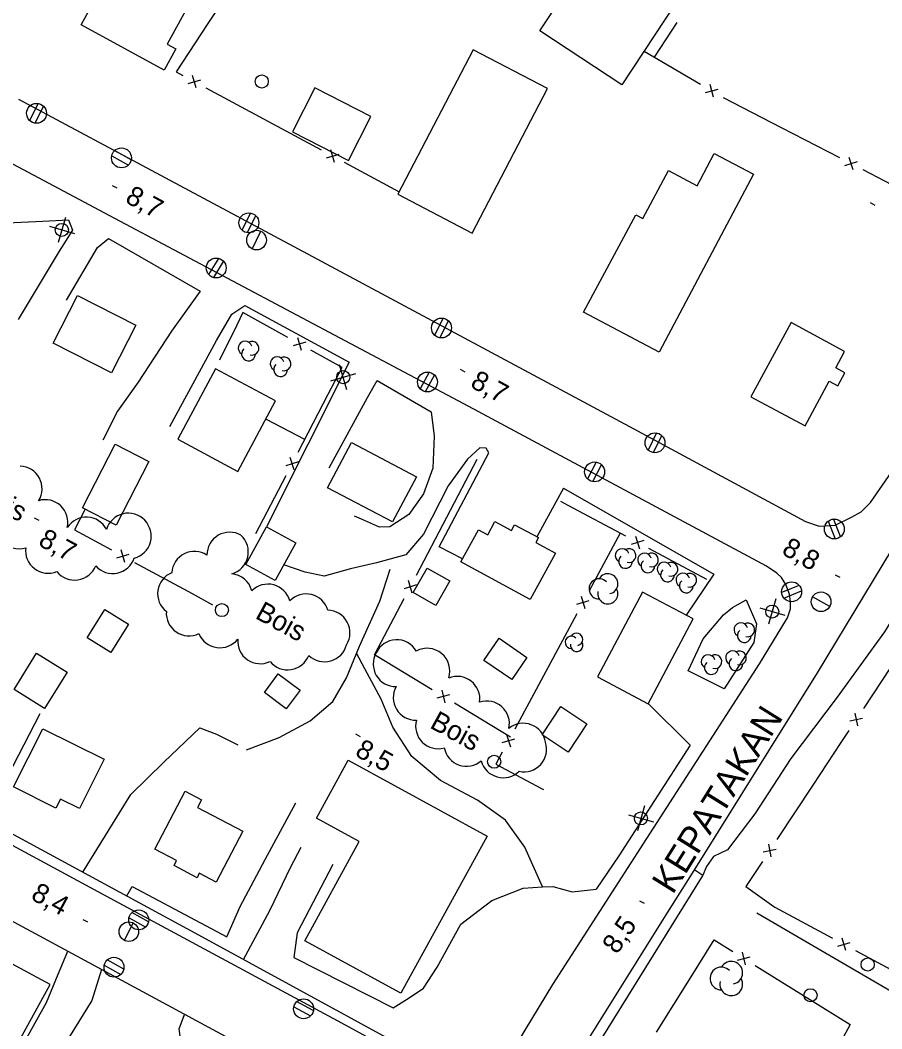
# Model space of a CAD drawing. Extents: x 219136 to 222520, y 5421589 to 5424530.
# Drawn here: x 221057.8 to 221189.4, y 5423137.9 to 5423292 of the extents above; entities that cross this region are included whole.
import ezdxf

# ---------------------------------------------------------------- set-up
doc = ezdxf.new("R2010")
doc.units = 0
for name, color, linetype in [('Level 19', 7, 'Continuous'), ('Level 21', 7, 'Continuous'), ('Level 22', 7, 'Continuous'), ('Level 3', 7, 'Continuous'), ('Level 31', 7, 'Continuous'), ('Level 36', 7, 'Continuous'), ('Level 37', 7, 'Continuous'), ('Level 4', 7, 'Continuous'), ('Level 44', 7, 'Continuous')]:
    doc.layers.add(name, color=color, linetype=linetype)

msp = doc.modelspace()

# ---------------------------------------------------------------- linework, layer by layer
at = {"layer": 'Level 19'}
for points in [[(221048.99, 5423259.27), (221055.79, 5423261.03), (221061.28, 5423261.31), (221065.21, 5423261.51), (221065.83, 5423259.91), (221063.79, 5423256.73), (221057.54, 5423246.25)], [(221064.92, 5423249.21), (221069.64, 5423257.28), (221071.32, 5423258.64)], [(221085.29, 5423250.58), (221080.96, 5423244.51), (221075.82, 5423236.7), (221072.67, 5423232.28), (221070.46, 5423227.82)], [(221080.67, 5423229.93), (221087.8, 5423243.08), (221090.14, 5423247.11), (221092.13, 5423248.41)], [(221108.09, 5423239.78), (221095.43, 5423214.61)], [(221104.99, 5423223.59), (221110.86, 5423234.34), (221112.34, 5423236.98)], [(221120.61, 5423232.19), (221121.03, 5423228.46), (221120.84, 5423223.54), (221119.42, 5423219.64), (221117.19, 5423216.49), (221114.28, 5423214.62), (221112.68, 5423214.52), (221109.97, 5423215.75), (221108.88, 5423216.24)], [(221125.38, 5423209.7), (221121.82, 5423211.55), (221129.4, 5423225.91), (221128.99, 5423226.62), (221128, 5423226.68), (221126.13, 5423224.96), (221123.19, 5423220.84), (221119.42, 5423213.47), (221116.72, 5423210.33), (221112.22, 5423209.1), (221108.25, 5423208.16), (221104.27, 5423207.07), (221101.36, 5423207.65), (221098.1, 5423208.8)], [(221140.81, 5423220.49), (221136.75, 5423213.08)], [(221163.76, 5423207.38), (221159.52, 5423201.1)], [(221165.36, 5423189.82), (221159.83, 5423192.57), (221162.12, 5423197.49), (221165.23, 5423201.14), (221166.63, 5423202.26), (221168.72, 5423203.46)], [(221160.16, 5423181.22), (221153.74, 5423187.61)], [(221060.83, 5423186.01), (221053.4, 5423171.7), (221052.73, 5423169.78)], [(221067.38, 5423161.85), (221067.38, 5423161.85), (221074.7, 5423173.69), (221079.75, 5423178.63), (221085.25, 5423183.86), (221087.83, 5423182.94), (221091.06, 5423181.28)], [(221091.42, 5423156.61), (221095.23, 5423163.78), (221099.9, 5423172.42)], [(221091.94, 5423148.51), (221095.93, 5423155.98), (221099.18, 5423162.63), (221100.75, 5423165.64)], [(221105.59, 5423162.99), (221100.12, 5423152.57), (221099.61, 5423148.78), (221114.8, 5423141.08), (221117.22, 5423142.61), (221119.42, 5423144.13)], [(221074.13, 5423158.19), (221074.91, 5423159.65), (221089.38, 5423151.94), (221091.42, 5423156.61)], [(221119.42, 5423144.13), (221121.5, 5423147.33), (221125.14, 5423153.88), (221129.85, 5423157.52), (221134.65, 5423159.41), (221137.59, 5423159.57), (221139.18, 5423159.66), (221142.12, 5423158.84), (221145.81, 5423159.23)], [(221058.15, 5423135.23), (221061.87, 5423141.94), (221063.61, 5423146.27), (221065.09, 5423149.74)], [(221070.27, 5423146.95), (221068.79, 5423142.24), (221066.76, 5423139), (221064.55, 5423135.42), (221061.37, 5423131.28)], [(221074.06, 5423122.93), (221077.89, 5423124.74), (221080.11, 5423126.58), (221081.67, 5423128.94), (221082.72, 5423131.77), (221082.78, 5423133.89), (221082.3, 5423136.4), (221082.1, 5423137.91), (221082.92, 5423140.1)]]:
    msp.add_lwpolyline(points, dxfattribs=at)
at = {"layer": 'Level 21'}
for points in [[(221160.77, 5423162.07), (221179.61, 5423192.27), (221195.24, 5423218.18), (221207.37, 5423235.95), (221221.52, 5423256.52), (221239.08, 5423281.8), (221243.65, 5423287.85), (221245.26, 5423289.18), (221245.97, 5423289.53), (221246.85, 5423288.72), (221248.05, 5423289.14), (221249.86, 5423288.94), (221251.84, 5423288), (221287.09, 5423263.46), (221326.07, 5423236.66), (221356.72, 5423215.77), (221381.01, 5423198.93), (221382.03, 5423197.83), (221382.77, 5423196), (221383.04, 5423193.74), (221382.84, 5423191.9), (221382.48, 5423188.97), (221374.16, 5423163.4), (221366.95, 5423136.57)], [(221246.85, 5423288.72), (221243.05, 5423282.81), (221231.66, 5423265.88), (221222.75, 5423252.5), (221214.52, 5423239.23), (221207.59, 5423226.74), (221198.22, 5423212.24), (221189.81, 5423198.56), (221182.61, 5423188.58), (221175.53, 5423179.21), (221170.03, 5423170.75), (221165.83, 5423165.23), (221163.7, 5423164.25), (221162.66, 5423162.72), (221162.1, 5423161.37)], [(221131.72, 5423132.4), (221139.17, 5423144.69), (221153.53, 5423166.97), (221170.73, 5423193.68), (221175.02, 5423200.7), (221175.47, 5423202.05), (221175.48, 5423203.2), (221175.3, 5423204.33), (221174.74, 5423205.78), (221174.1, 5423206.87), (221173.36, 5423207.53), (221171.83, 5423208.57), (221126.35, 5423232.96), (221072.29, 5423261.73), (221034.21, 5423281.98)], [(221057.58, 5423279.94), (221102.47, 5423255.9), (221150.88, 5423229.92), (221177.74, 5423215.43), (221179.87, 5423214.7), (221182.29, 5423214.86), (221184.77, 5423216.09), (221186.26, 5423216.88), (221187.7, 5423218.3), (221205.22, 5423243.64)], [(220876.4, 5423269.64), (220876.31, 5423269.21), (220875.83, 5423265.97), (220876.48, 5423263.54), (220877.85, 5423261.59), (220880.37, 5423260.04), (220897.54, 5423251.07), (220932.64, 5423232.38), (220957.29, 5423219.32), (220980.12, 5423207.12), (221008.25, 5423192.18), (221037.94, 5423176.06), (221070.92, 5423158.24), (221106.88, 5423138.82), (221123.77, 5423129.59), (221125.63, 5423129.11), (221127.61, 5423129.23), (221129.13, 5423129.86), (221130.17, 5423130.62), (221131.72, 5423132.4)], [(221071.32, 5423258.64), (221085.29, 5423250.58)], [(221134.08, 5423112.45), (221112.63, 5423124.02), (221075.87, 5423143.92), (221060.17, 5423152.4), (221022.07, 5423172.93), (220995.92, 5423187.46), (220975.59, 5423198.17), (220958.05, 5423207.39), (220922.92, 5423225.97), (220898.67, 5423238.75), (220874.62, 5423251.57), (220870.14, 5423253.44), (220867.15, 5423252.65), (220864.57, 5423250.22), (220863.68, 5423247.88)], [(221092.13, 5423248.41), (221108.09, 5423239.78)], [(221112.34, 5423236.98), (221120.61, 5423232.19)], [(221140.81, 5423220.49), (221163.76, 5423207.38)], [(221168.72, 5423203.46), (221170.3, 5423199.8), (221169.85, 5423196.93), (221165.36, 5423189.82)], [(221160.16, 5423181.22), (221149.23, 5423164.31), (221145.81, 5423159.23)], [(221140.21, 5423129.26), (221156.74, 5423155.71), (221160.77, 5423162.07)]]:
    msp.add_lwpolyline(points, dxfattribs=at)
at = {"layer": 'Level 22'}
for points in [[(220876.4, 5423269.64), (220877.93, 5423269.1), (220877.43, 5423267.04), (220877.53, 5423265.1), (220878.11, 5423263.69), (220879.2, 5423262.33), (220880.53, 5423261.65), (220913.27, 5423244.44), (220940.44, 5423230.1), (220974.52, 5423211.79), (221008.64, 5423193.62), (221044.19, 5423174.41), (221085.04, 5423152.28), (221124.31, 5423130.84), (221126.03, 5423130.39), (221127.72, 5423130.78), (221129.08, 5423131.54), (221130.13, 5423132.43), (221130.63, 5423133.12), (221131.72, 5423132.4)], [(221092.39, 5423180.51), (221097.37, 5423182.4), (221102.09, 5423184.96), (221105.56, 5423187.92), (221107.67, 5423191.51), (221109.65, 5423196.36), (221112.76, 5423203.25), (221114.35, 5423208.13)], [(221137.59, 5423159.57), (221134.88, 5423165.67), (221131.96, 5423169.79), (221127.65, 5423172.82), (221122, 5423175.86), (221117.64, 5423179.5), (221114.75, 5423183.97), (221112.98, 5423188.25), (221110.48, 5423192.88), (221109.21, 5423195.29)], [(221160.84, 5423162.18), (221162.1, 5423161.37), (221140.9, 5423127.27), (221140.4, 5423125.85), (221140.49, 5423124.24), (221140.78, 5423123.1), (221141.34, 5423122.1), (221142.08, 5423121.46), (221143.25, 5423120.69), (221178.58, 5423101.6), (221236.93, 5423069.97), (221290.69, 5423040.78), (221319.41, 5423025.29), (221321.99, 5423023.76), (221323.67, 5423023.34), (221325.05, 5423023.41), (221326.35, 5423024.11), (221327.33, 5423025.12), (221328.09, 5423026.21), (221328.91, 5423027.34), (221330.01, 5423026.73)]]:
    msp.add_lwpolyline(points, dxfattribs=at)
at = {"layer": 'Level 3'}
for p, q in [((221071.87, 5423266.77), (221072.57, 5423266.39)), ((221187.65, 5423264.14), (221188.35, 5423263.75)), ((221125.03, 5423238.67), (221125.73, 5423238.29)), ((221059.98, 5423215.99), (221060.69, 5423215.61)), ((221182.27, 5423207.27), (221182.98, 5423206.89)), ((221109.03, 5423182.96), (221109.73, 5423182.58)), ((221152.41, 5423157.47), (221153.12, 5423157.08)), ((221067.41, 5423154.61), (221068.11, 5423154.23))]:
    msp.add_line(p, q, dxfattribs=at)
at = {"layer": 'Level 31'}
for points in [[(221137.2, 5423290.38), (221147.4, 5423305.87), (221147.4, 5423305.87), (221148.64, 5423305.05), (221153.29, 5423312.11), (221153.29, 5423312.11), (221153.92, 5423311.69), (221155.77, 5423314.5), (221155.77, 5423314.5), (221166.42, 5423307.48), (221166.42, 5423307.48), (221149.72, 5423282.13), (221149.72, 5423282.13), (221149.72, 5423282.13)], [(221067.13, 5423291.31), (221072.87, 5423301.84), (221084.25, 5423295.63), (221080.27, 5423288.35), (221081.59, 5423287.63), (221079.83, 5423284.39)], [(221126.87, 5423259.47), (221138.38, 5423281.55), (221127, 5423287.48), (221115.49, 5423265.4)], [(221099.4, 5423274.93), (221107.95, 5423270.55), (221111.39, 5423277.27), (221102.84, 5423281.65)], [(221143.84, 5423247.39), (221151.85, 5423262.28), (221152.92, 5423261.71), (221156.82, 5423269.04), (221161.2, 5423266.71), (221161.65, 5423267.56), (221163.82, 5423271.66), (221169.82, 5423268.48), (221155.4, 5423241.27)], [(221066.57, 5423249.94), (221075.49, 5423245.39), (221071.79, 5423238.13), (221062.87, 5423242.68)], [(221175.55, 5423245.84), (221169.43, 5423234.45), (221177.69, 5423230.01), (221181.37, 5423236.85), (221182.69, 5423236.14), (221183.77, 5423238.14), (221182.37, 5423238.9), (221183.73, 5423241.39)], [(221091.06, 5423223.05), (221096.84, 5423233.83), (221087.67, 5423238.75), (221081.88, 5423227.98)], [(221067.34, 5423217.52), (221072.34, 5423227.21), (221077.47, 5423224.56), (221072.47, 5423214.87)], [(221108.41, 5423227.48), (221118.33, 5423222.26), (221114.69, 5423215.35), (221104.77, 5423220.58)], [(221099.93, 5423212.15), (221096.79, 5423206.4), (221092.29, 5423208.86), (221095.43, 5423214.61)], [(221135.73, 5423203.49), (221125.13, 5423209.24), (221127.8, 5423214.16), (221129.23, 5423213.38), (221130.34, 5423215.42), (221132.87, 5423214.05), (221133.34, 5423214.92), (221136.98, 5423212.95), (221136.58, 5423212.21), (221139.57, 5423210.59)], [(221123.45, 5423206.33), (221121.33, 5423202.59), (221117.85, 5423204.56), (221119.97, 5423208.3)], [(221153.72, 5423187.56), (221160.6, 5423200.53), (221152.86, 5423204.63), (221145.99, 5423191.66)], [(221074.35, 5423199.74), (221071.66, 5423195.4), (221068.07, 5423197.62), (221070.76, 5423201.96)], [(221132.89, 5423191.26), (221128.64, 5423194.19), (221130.96, 5423197.56), (221135.21, 5423194.63)], [(221065, 5423192.38), (221061.56, 5423186.84), (221056.9, 5423189.73), (221060.34, 5423195.27)], [(221097.25, 5423192.11), (221100.58, 5423189.62), (221098.45, 5423186.77), (221095.12, 5423189.26)], [(221140.42, 5423187.12), (221144.38, 5423184.48), (221141.5, 5423180.18), (221137.55, 5423182.82)], [(221061.28, 5423183.74), (221070.63, 5423179.08), (221066.88, 5423171.55), (221063.98, 5423173), (221063.29, 5423171.63), (221056.82, 5423174.88)], [(221129.13, 5423167.33), (221115.96, 5423143.32), (221101.29, 5423151.36), (221109.6, 5423166.53), (221103.09, 5423170.1), (221107.94, 5423178.94)], [(221091.84, 5423168.09), (221087.76, 5423160.3), (221085.18, 5423161.66), (221084.83, 5423160.99), (221081.32, 5423162.83), (221081.72, 5423163.59), (221078.37, 5423165.34), (221083.02, 5423174.19), (221085.53, 5423172.87), (221084.93, 5423171.72)], [(221062.38, 5423144.65), (221055.9, 5423148.19), (221049.42, 5423136.32), (221055.89, 5423132.78)]]:
    msp.add_lwpolyline(points, close=True, dxfattribs=at)
at = {"layer": 'Level 36'}
for p, q in [((221060.55, 5423279.28), (221059.27, 5423276.67)), ((221060.11, 5423276.28), (221061.39, 5423278.89)), ((221074.77, 5423270.69), (221072.23, 5423272.08)), ((221071.81, 5423271.27), (221074.35, 5423269.88)), ((221093, 5423262.53), (221091.69, 5423259.94)), ((221064.74, 5423261.88), (221063.64, 5423258.05)), ((221092.52, 5423259.55), (221093.83, 5423262.14)), ((221062.28, 5423260.52), (221066.11, 5423259.42)), ((221093.28, 5423257.04), (221094.56, 5423259.76)), ((221088.11, 5423255.62), (221086.6, 5423253.14)), ((221087.39, 5423252.68), (221088.9, 5423255.16)), ((221122.43, 5423246.47), (221121.11, 5423243.89)), ((221121.93, 5423243.49), (221123.25, 5423246.07)), ((221107.73, 5423235.54), (221106.6, 5423239.37)), ((221105.25, 5423236.89), (221109.08, 5423238.02)), ((221120.3, 5423238.21), (221118.91, 5423235.67)), ((221119.72, 5423235.25), (221121.11, 5423237.79)), ((221154.99, 5423228.94), (221153.73, 5423226.33)), ((221154.57, 5423225.94), (221155.83, 5423228.55)), ((221145.81, 5423224.48), (221144.45, 5423221.92)), ((221145.27, 5423221.5), (221146.63, 5423224.06)), ((221181.2, 5423215.44), (221182.27, 5423212.74)), ((221183.12, 5423213.1), (221182.05, 5423215.8)), ((221176.79, 5423205.64), (221174.1, 5423204.54)), ((221174.47, 5423203.7), (221177.16, 5423204.8)), ((221181.46, 5423202.41), (221178.84, 5423203.89)), ((221170.77, 5423202.21), (221174.6, 5423201.11)), ((221173.23, 5423203.57), (221172.13, 5423199.74)), ((221153.18, 5423171.97), (221152.08, 5423168.14)), ((221150.72, 5423170.61), (221154.55, 5423169.51)), ((221074.45, 5423154.84), (221076.99, 5423153.45)), ((221077.41, 5423154.26), (221074.87, 5423155.65)), ((221073.76, 5423151.39), (221075.08, 5423154.07)), ((221073.63, 5423147.03), (221071.09, 5423148.42)), ((221070.67, 5423147.61), (221073.21, 5423146.22)), ((221102.59, 5423140.67), (221100.05, 5423142.06)), ((221099.63, 5423141.25), (221102.17, 5423139.86))]:
    msp.add_line(p, q, dxfattribs=at)
for centre, radius in [((221094.72, 5423282.64), 1), ((221060.32, 5423277.78), 1.52), ((221073.29, 5423270.97), 1.52), ((221092.75, 5423261.04), 1.52), ((221064.19, 5423259.96), 1), ((221093.92, 5423258.41), 1.5), ((221087.76, 5423254.15), 1.52), ((221122.17, 5423244.98), 1.52), ((221107.17, 5423237.46), 1), ((221120.02, 5423236.73), 1.52), ((221154.77, 5423227.44), 1.52), ((221145.55, 5423222.99), 1.52), ((221182.16, 5423214.26), 1.52), ((221175.64, 5423204.67), 1.52), ((221180.14, 5423203.15), 1.5), ((221088.64, 5423201.88), 1), ((221172.68, 5423201.65), 1), ((221130.22, 5423178.71), 1), ((221152.63, 5423170.05), 1), ((221075.93, 5423154.54), 1.52), ((221074.42, 5423152.74), 1.5), ((221072.15, 5423147.31), 1.52), ((221187.26, 5423147.72), 1), ((221178.52, 5423143.03), 1), ((221101.11, 5423140.95), 1.52)]:
    msp.add_circle(centre, radius, dxfattribs=at)
at = {"layer": 'Level 37'}
for p, q in [((221083.47, 5423282.33), (221085.39, 5423282.91)), ((221084.72, 5423281.66), (221084.14, 5423283.58)), ((221162.49, 5423280.96), (221164.43, 5423281.46)), ((221163.71, 5423280.24), (221163.21, 5423282.18)), ((221104.6, 5423270.96), (221106.52, 5423271.53)), ((221105.85, 5423270.28), (221105.27, 5423272.2)), ((221183.78, 5423269.79), (221185.69, 5423270.4)), ((221185.03, 5423269.14), (221184.43, 5423271.05)), ((221101.43, 5423242.82), (221099.51, 5423242.27)), ((221100.2, 5423243.5), (221100.75, 5423241.58)), ((221099.66, 5423223.28), (221099.05, 5423225.19)), ((221100.31, 5423224.53), (221098.4, 5423223.93)), ((221151.81, 5423213.17), (221152.39, 5423211.26)), ((221153.06, 5423212.5), (221151.14, 5423211.92)), ((221072.57, 5423209.84), (221074.49, 5423210.41)), ((221073.82, 5423209.16), (221073.25, 5423211.08)), ((221118.37, 5423205.73), (221116.46, 5423205.14)), ((221117.71, 5423204.48), (221117.11, 5423206.39)), ((221143.49, 5423204.02), (221144.06, 5423202.1)), ((221142.82, 5423202.77), (221144.74, 5423203.35)), ((221123.41, 5423188.92), (221121.47, 5423188.44)), ((221122.2, 5423189.65), (221122.68, 5423187.7)), ((221184.52, 5423184.96), (221186.49, 5423185.36)), ((221185.3, 5423186.14), (221185.71, 5423184.18)), ((221131.45, 5423181.64), (221133.37, 5423182.21)), ((221132.12, 5423182.88), (221132.7, 5423180.97)), ((221171.31, 5423164.93), (221173.27, 5423165.33)), ((221172.09, 5423166.11), (221172.49, 5423164.15)), ((221183.93, 5423149.85), (221183.35, 5423151.77)), ((221182.68, 5423150.52), (221184.6, 5423151.1)), ((221167.38, 5423148.41), (221169.33, 5423148.87)), ((221168.59, 5423147.67), (221168.13, 5423149.62))]:
    msp.add_line(p, q, dxfattribs=at)
for points in [[(221091.99, 5423299.87), (221086.5, 5423291.51)], [(221086.5, 5423291.51), (221081.65, 5423284.12), (221082.67, 5423283.57)], [(221158.13, 5423291.66), (221154.67, 5423286.37)], [(221153.11, 5423287.28), (221161.74, 5423282.22)], [(221086.19, 5423281.67), (221095, 5423276.93)], [(221165.19, 5423280.21), (221174.07, 5423275.61)], [(221095, 5423276.93), (221103.8, 5423272.19)], [(221174.07, 5423275.61), (221182.96, 5423271.02)], [(221107.32, 5423270.3), (221115.69, 5423265.79)], [(221186.51, 5423269.18), (221195.39, 5423264.58)], [(221098.72, 5423243.51), (221091.84, 5423247.33), (221090.9, 5423245.42)], [(221090.9, 5423245.42), (221088.27, 5423240.07)], [(221104.88, 5423234.88), (221106.98, 5423238.93), (221102.22, 5423241.57)], [(221100.28, 5423226.01), (221104.88, 5423234.88)], [(221101.28, 5423227.95), (221095.34, 5423231.03)], [(221122.98, 5423216.07), (221127.62, 5423224.92)], [(221093.83, 5423213.58), (221098.43, 5423222.46)], [(221141.52, 5423217.88), (221140.38, 5423218.49)], [(221150.34, 5423213.16), (221141.52, 5423217.88)], [(221067.73, 5423217.32), (221066.11, 5423214.16), (221071.77, 5423211.08)], [(221118.34, 5423207.21), (221122.98, 5423216.07)], [(221149.46, 5423213.63), (221144.72, 5423204.82)], [(221162.68, 5423206.55), (221153.86, 5423211.27)], [(221075.29, 5423209.17), (221084.07, 5423204.39)], [(221084.07, 5423204.39), (221087.21, 5423202.68)], [(221112.18, 5423194.9), (221111.96, 5423195.03), (221116.48, 5423203.66)], [(221142.83, 5423201.3), (221138.09, 5423192.49)], [(221120.73, 5423189.71), (221112.18, 5423194.9)], [(221192.12, 5423195.17), (221186.61, 5423186.83)], [(221138.09, 5423192.49), (221133.36, 5423183.69)], [(221132.7, 5423182.46), (221132.69, 5423182.46), (221124.15, 5423187.64)], [(221184.4, 5423183.49), (221183.18, 5423181.64), (221178.89, 5423175.14)], [(221131.46, 5423180.16), (221130.47, 5423178.32), (221137.44, 5423174.59)], [(221137.44, 5423174.59), (221137.73, 5423174.44)], [(221178.89, 5423175.14), (221173.39, 5423166.8)], [(221171.19, 5423163.46), (221168.66, 5423159.63), (221172.92, 5423156.58), (221173.07, 5423156.5)], [(221173.07, 5423156.5), (221181.88, 5423151.76)], [(221160.3, 5423145.86), (221163.79, 5423151.48), (221166.66, 5423149.7)], [(221185.4, 5423149.86), (221194.21, 5423145.12)], [(221170.06, 5423147.59), (221178.55, 5423142.31)], [(221155.02, 5423137.36), (221160.3, 5423145.86)], [(221178.55, 5423142.31), (221184.58, 5423138.56), (221183.19, 5423136.02)]]:
    msp.add_lwpolyline(points, dxfattribs=at)
at = {"layer": 'Level 4'}
msp.add_lwpolyline([(221170.31, 5423155.6), (221192.7, 5423142.59), (221214.31, 5423130.8), (221230.93, 5423121.67)], dxfattribs=at)
at = {"layer": 'Level 44'}
for centre, radius, start, end in [((221092.18, 5423241.91), 1.05, 15.9068, 238.5912), ((221093.23, 5423241.89), 1.05, 253.0853, 118.7739), ((221092.69, 5423241), 1.05, 131.2391, 358.6962), ((221097.07, 5423239.52), 1.05, 15.9068, 238.5912), ((221097.58, 5423238.61), 1.05, 131.2391, 358.6962), ((221098.12, 5423239.5), 1.05, 253.0853, 118.7739), ((221057.71, 5423220.42), 3.46, 328.0907, 88.0907), ((221061.65, 5423215.28), 3.46, 346.7626, 106.7626), ((221057.65, 5423214.72), 3.46, 153.3271, 287.0789), ((221067.94, 5423212.62), 3.46, 27.4611, 147.4611), ((221074.33, 5423213.22), 3.46, 43.3222, 163.3222), ((221074.38, 5423213.17), 3.46, 284.4913, 44.4913), ((221089.81, 5423210.31), 3.46, 59.9565, 180.5394), ((221089.21, 5423210.75), 3.46, 285.4389, 47.6709), ((221062.1, 5423210.96), 3.46, 172.5644, 292.5644), ((221071.97, 5423210.92), 3.46, 221.5002, 341.5002), ((221084.44, 5423207.39), 3.46, 56.583, 176.583), ((221149.76, 5423210.21), 1.05, 15.9068, 238.5912), ((221150.27, 5423209.3), 1.05, 131.2391, 358.6962), ((221150.81, 5423210.19), 1.05, 253.0853, 118.7739), ((221153.19, 5423209.54), 1.05, 15.9068, 238.5912), ((221154.24, 5423209.52), 1.05, 253.0853, 118.7739), ((221066.15, 5423209.91), 3.46, 218.2324, 338.2324), ((221153.7, 5423208.63), 1.05, 131.2391, 358.6962), ((221156.17, 5423208.15), 1.05, 15.9068, 238.5912), ((221157.22, 5423208.13), 1.05, 253.0853, 118.7739), ((221082.28, 5423204.38), 3.46, 111.9988, 231.9988), ((221089.85, 5423203.96), 3.46, 14.4326, 85.2372), ((221147.57, 5423205.89), 1.54, 282.2692, 149.7262), ((221156.68, 5423207.24), 1.05, 131.2391, 358.6962), ((221159.04, 5423206.47), 1.05, 15.9068, 238.5912), ((221160.09, 5423206.45), 1.05, 253.0853, 118.7739), ((221095.66, 5423202.38), 3.46, 15.2491, 135.2491), ((221146.24, 5423205.12), 1.54, 44.1153, 269.8039), ((221159.55, 5423205.56), 1.05, 131.2391, 358.6962), ((221101.5, 5423200.89), 3.46, 16.0788, 136.0788), ((221147.57, 5423204.36), 1.54, 166.9368, 29.6212), ((221083.6, 5423201.4), 3.46, 175.769, 295.769), ((221104.73, 5423198.39), 3.46, 328.3724, 88.3724), ((221167.9, 5423198.88), 1.05, 15.9068, 238.5912), ((221168.95, 5423198.86), 1.05, 253.0853, 118.7739), ((221088.32, 5423199.57), 3.46, 201.9134, 321.9134), ((221094.5, 5423197.14), 3.46, 175.2359, 295.2359), ((221142, 5423196.94), 0.942, 44.1153, 269.8039), ((221142.81, 5423197.41), 0.942, 282.2692, 149.7262), ((221168.41, 5423197.97), 1.05, 131.2391, 358.6962), ((221104.32, 5423197.43), 3.46, 225.6849, 345.6849), ((221115.33, 5423193.89), 3.46, 30.0519, 154.9798), ((221119.98, 5423192.58), 3.46, 341.8234, 118.541), ((221142.81, 5423196.47), 0.942, 166.9368, 29.6212), ((221098.67, 5423196.19), 3.46, 218.983, 338.983), ((221115.2, 5423193.64), 3.46, 150.4263, 270.4263), ((221162.88, 5423194.01), 1.05, 15.9068, 238.5912), ((221163.93, 5423193.99), 1.05, 253.0853, 118.7739), ((221166.63, 5423194.58), 1.05, 15.9068, 238.5912), ((221167.14, 5423193.67), 1.05, 131.2391, 358.6962), ((221167.68, 5423194.56), 1.05, 253.0853, 118.7739), ((221163.39, 5423193.1), 1.05, 131.2391, 358.6962), ((221124.57, 5423188.29), 3.46, 352.0747, 112.0747), ((221118.26, 5423188.51), 3.46, 151.1978, 271.1978), ((221129.08, 5423184.52), 3.46, 348.0375, 108.0375), ((221121.68, 5423184.15), 3.46, 165.0795, 285.0795), ((221134.66, 5423181.12), 3.46, 9.2377, 129.2377), ((221125.99, 5423181.46), 3.46, 190.756, 310.756), ((221134.77, 5423180.62), 3.46, 257.6235, 17.6235), ((221131.6, 5423179.71), 3.46, 194.6054, 314.6054), ((221166.42, 5423146.46), 1.74, 282.2692, 149.7262), ((221164.92, 5423145.58), 1.74, 44.1153, 269.8039), ((221166.42, 5423144.71), 1.74, 166.9368, 29.6212)]:
    msp.add_arc(centre, radius, start, end, dxfattribs=at)

# ---------------------------------------------------------------- texts
at = {"layer": 'Level 21'}
msp.add_text('KEPATAKAN', height=4, rotation=58.0718, dxfattribs=at).set_placement((221157.49, 5423158.29))
at = {"layer": 'Level 3'}
for s, rotation, p in [('8,7', 331.383, (221073.69, 5423264.27)), ('8,7', 331.383, (221126.4, 5423236.04)), ('8,7', 331.383, (221060.42, 5423211.86)), ('8,8', 330.3254, (221173.96, 5423210.54)), ('8,5', 331.383, (221108.8, 5423179.7)), ('8,4', 331.383, (221059.29, 5423157.77)), ('8,5', 56.0054, (221148.99, 5423149.16))]:
    msp.add_text(s, height=3, rotation=rotation, dxfattribs=at).set_placement(p)
at = {"layer": 'Level 44'}
for p in [(221050.94, 5423219.02), (221093.56, 5423200.71), (221120.23, 5423183.97)]:
    msp.add_text('Bois', height=3, rotation=331.3547, dxfattribs=at).set_placement(p)

doc.saveas('drawing.dxf')
